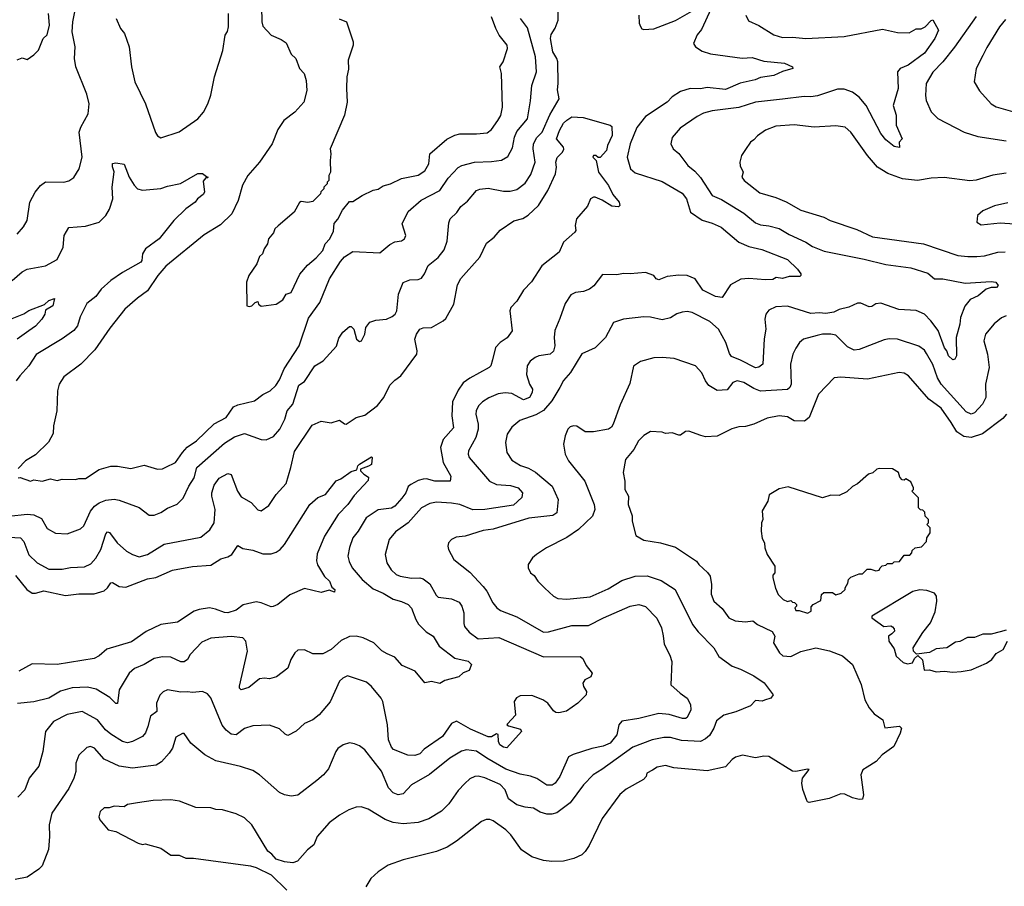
# Model space of a CAD drawing. Extents: x 1678431 to 1860718, y 384618 to 522882.
# Tile 340 of 473: x 1778380 to 1784274, y 506697 to 511888. Entities that reach past the tile are written whole.
import ezdxf

# ---------------------------------------------------------------- set-up
doc = ezdxf.new("R2010")
doc.units = 0

msp = doc.modelspace()

# ---------------------------------------------------------------- linework, layer by layer
at = {"layer": '0CON10XD'}
for points in [[(1779827.1, 511965), (1779828.9, 511875), (1779835, 511850), (1779886, 511795), (1779945, 511770), (1779975, 511750), (1780005, 511682), (1780033.8, 511655), (1780054, 511595), (1780082.5, 511565), (1780094.5, 511524.5), (1780098.9, 511465), (1780080, 511395), (1780026.7, 511335), (1779961.5, 511285), (1779925, 511230), (1779892.1, 511145), (1779815.9, 511034.1), (1779744.7, 510955.3), (1779713.5, 510896.5), (1779687.1, 510805), (1779650, 510725), (1779581.2, 510658.8), (1779485, 510600), (1779255, 510412.5), (1779206.4, 510355), (1779146.1, 510263.9), (1779085, 510220.8), (1779010, 510155), (1778918.7, 510041.3), (1778830.2, 509909.8), (1778745.8, 509825), (1778645, 509749.2), (1778616.9, 509705), (1778606.9, 509665), (1778601.9, 509545), (1778582.2, 509455), (1778581.3, 509408.7), (1778552.6, 509357.4), (1778475, 509282), (1778415, 509245.8), (1778370.5, 509199.5)], [(1782086.7, 511915), (1782088.3, 511868.3), (1782095, 511847.5), (1782104.1, 511834.1), (1782115, 511830), (1782175, 511834.2), (1782305, 511883.1), (1782445, 511962.7)], [(1778315, 508915.4), (1778425, 508925.8), (1778465, 508922), (1778510.8, 508900.8), (1778545, 508841.4), (1778595, 508812.2), (1778665, 508808.5), (1778745, 508839.4), (1778765, 508857.5), (1778804.6, 508945), (1778828.8, 508975), (1778855, 508993.3), (1778895, 509009.6), (1778945, 509017.1), (1778975, 509010.4), (1779095, 508967.1), (1779155, 508920), (1779185, 508920.6), (1779225, 508936.7), (1779265, 508963.1), (1779323.6, 508986.4), (1779358.5, 509021.5), (1779391.8, 509095), (1779424.1, 509145), (1779441.2, 509205), (1779605, 509350.9), (1779665, 509389.2), (1779725, 509410.4), (1779825, 509373.3), (1779855, 509371.1), (1779899.1, 509390.9), (1779937.5, 509435), (1779966.2, 509495), (1779982, 509545), (1780014.2, 509585), (1780051.9, 509698.1), (1780085, 509721.4), (1780147.5, 509815), (1780195.7, 509844.3), (1780276.9, 509933.1), (1780289.9, 509980.1), (1780313.3, 510016.7), (1780355, 510051.2), (1780365, 510050), (1780380, 510035), (1780396.7, 509975), (1780415, 509960), (1780426.2, 509965), (1780445.4, 510004.6), (1780452.5, 510045), (1780475, 510075.8), (1780511.7, 510088.3), (1780576.2, 510093.8), (1780610.2, 510109.8), (1780627.5, 510125), (1780638.1, 510145), (1780647.3, 510245), (1780675, 510314.2), (1780715, 510330.6), (1780765, 510332.9), (1780785, 510340.8), (1780803.3, 510365), (1780824.5, 510415), (1780885, 510463.3), (1780920.7, 510509.3), (1780939.3, 510560.7), (1780949.4, 510670.6), (1780956.7, 510695), (1780996.9, 510733.1), (1781020.2, 510769.8), (1781059.8, 510800.2), (1781115, 510864.5), (1781135, 510873.9), (1781185, 510878.5), (1781275, 510861.5), (1781315, 510861.5), (1781355, 510870.9), (1781405, 510909.4), (1781439.9, 510960.1), (1781466.2, 511035), (1781453.1, 511115), (1781454.7, 511145), (1781475, 511181.5), (1781507.2, 511215), (1781552.4, 511317.6), (1781610, 511415), (1781598.7, 511468.7), (1781603.6, 511505), (1781601.1, 511635), (1781596, 511656), (1781570.4, 511695), (1781556.9, 511775), (1781560.6, 511799.4), (1781585, 511837.5), (1781602.9, 511885), (1781603.1, 511935)], [(1778365, 510603.8), (1778403, 510647), (1778424.2, 510685), (1778441.4, 510795), (1778473.1, 510855), (1778505, 510894), (1778535, 510917.5), (1778644.1, 510914.1), (1778675, 510923.8), (1778705, 510943.3), (1778735.8, 510995), (1778753.1, 511065), (1778736.9, 511215), (1778745.6, 511245), (1778789.7, 511325), (1778795.8, 511385), (1778782.6, 511442.6), (1778715.4, 511605.4), (1778707.5, 511655), (1778711.8, 511725), (1778693.3, 511815), (1778697.7, 511875), (1778709.6, 511935)], [(1778365, 511647.5), (1778395, 511660), (1778425, 511650), (1778465, 511677.5), (1778492.5, 511705), (1778520, 511775), (1778545, 511797.5), (1778558.9, 511855), (1778553.3, 511925)], [(1778958, 511895), (1778983.8, 511835), (1779007.1, 511805), (1779034.4, 511725), (1779048.5, 511605), (1779068.9, 511515), (1779132.2, 511385), (1779193.2, 511213.2), (1779205, 511193.3), (1779225, 511181.2), (1779335, 511216.2), (1779446.7, 511295), (1779481.2, 511335), (1779506.8, 511383.2), (1779524.4, 511435.6), (1779545.6, 511545), (1779597, 511703), (1779610.8, 511795), (1779623.6, 511816.4), (1779630, 511845), (1779630, 511925)], [(1780292.7, 511892.7), (1780335.7, 511875.7), (1780375.7, 511755.7), (1780375.8, 511735.8), (1780345.7, 511645), (1780347.5, 511592.5), (1780338, 511545), (1780335.8, 511475), (1780340, 511395), (1780324.1, 511315.9), (1780237.5, 511115), (1780242.5, 511085), (1780237.5, 511045), (1780240, 510975), (1780230, 510955), (1780230, 510925), (1780220, 510915), (1780220, 510905), (1780200, 510885), (1780200, 510875), (1780183, 510857), (1780180, 510845), (1780135, 510800), (1780105, 510793.3), (1780065, 510798.8), (1780055, 510793.3), (1780022.5, 510735), (1779927, 510653), (1779907.5, 510635), (1779898.3, 510611.7), (1779868.8, 510575), (1779863.3, 510545), (1779842.5, 510515), (1779832.5, 510485), (1779815, 510470), (1779800, 510425), (1779752.5, 510355), (1779737.5, 510315), (1779740, 510175), (1779755, 510170), (1779770, 510175), (1779790, 510195), (1779805, 510200), (1779810, 510185), (1779825, 510172.5), (1779915, 510183.3), (1779955, 510210), (1779975, 510243.3), (1780005.6, 510254.4), (1780056.4, 510363.6), (1780102.4, 510417.6), (1780155, 510460.8), (1780194.3, 510505), (1780208.1, 510545), (1780235.5, 510575), (1780257.6, 510622.4), (1780262.3, 510667.7), (1780285, 510692.5), (1780313, 510747), (1780355, 510800), (1780375, 510800), (1780430, 510835), (1780495, 510867.5), (1780525, 510872.5), (1780555, 510892.5), (1780600, 510905), (1780665, 510936.2), (1780765, 510957.8), (1780805, 510981.9), (1780830, 511025), (1780835.7, 511085), (1780937, 511173), (1780983.8, 511196.2), (1781015, 511204.4), (1781115, 511204.5), (1781178.7, 511211.3), (1781205, 511231.2), (1781242.5, 511285), (1781259.2, 511315), (1781270.8, 511365), (1781263.1, 511565), (1781254, 511605), (1781274, 511635), (1781300, 511715), (1781298, 511735), (1781250, 511795), (1781229.2, 511835), (1781204.4, 511904.4)], [(1782519.6, 511955), (1782460.4, 511829.6), (1782435, 511798), (1782414, 511745), (1782425, 511726.2), (1782465, 511700), (1782515, 511682.9), (1782705, 511657.7), (1782765, 511660.9), (1782835, 511639.6), (1782957.4, 511627.4), (1783005.7, 511605.7), (1783007.5, 511595), (1782945, 511578.8), (1782895, 511553.8), (1782815, 511542.2), (1782782, 511528), (1782691.7, 511508.3), (1782605, 511470), (1782495, 511481.3), (1782455, 511474.7), (1782392.5, 511475), (1782335, 511457.9), (1782285, 511426.7), (1782255.7, 511395), (1782125, 511308.6), (1782075, 511242.5), (1782034.5, 511145), (1782015.6, 511065.6), (1782036.9, 510995), (1782065, 510971.5), (1782225, 510918.5), (1782345, 510848.5), (1782370.4, 510815), (1782394.7, 510734.7), (1782465, 510687.1), (1782525, 510669.6), (1782578.6, 510645), (1782684.2, 510555), (1782745, 510530.4), (1782821.2, 510511.2), (1782975, 510451.1), (1783035, 510394), (1783056, 510365), (1783056.2, 510355), (1783049.7, 510350.3), (1782985, 510350.8), (1782945, 510338), (1782907, 510343), (1782887.1, 510332.9), (1782845, 510330.6), (1782745, 510338.6), (1782695.5, 510334.5), (1782635, 510300), (1782585, 510223.8), (1782545, 510230), (1782468.6, 510268.6), (1782422.5, 510335), (1782375.5, 510355.5), (1782325, 510358.2), (1782255, 510350.9), (1782205, 510330), (1782190, 510335), (1782175, 510356), (1782125, 510374.4), (1782035, 510366.2), (1781995, 510368.8), (1781955, 510360.6), (1781868.8, 510361.2), (1781815.7, 510295), (1781791.2, 510275), (1781755, 510259.2), (1781707.5, 510255), (1781679.1, 510240.9), (1781645, 510188.8), (1781612.5, 510097.5), (1781582.8, 510027.2), (1781578.5, 509985), (1781583.1, 509935), (1781575, 509902.5), (1781555, 509884.4), (1781487.5, 509875), (1781465, 509865.6), (1781436.2, 509843.8), (1781416.9, 509815), (1781413.1, 509763.1), (1781432.2, 509705), (1781448.9, 509675), (1781447.5, 509655), (1781430.6, 509625), (1781395, 509610.4), (1781325, 509648.5), (1781285, 509653.9), (1781245, 509646.2), (1781187.4, 509622.6), (1781150.8, 509599.3), (1781126.4, 509575), (1781111.5, 509545), (1781109.6, 509525), (1781124.1, 509465), (1781124.7, 509435), (1781110.7, 509385), (1781066.4, 509305), (1781063.8, 509285), (1781071.1, 509265), (1781191.4, 509125), (1781235, 509103.1), (1781317.8, 509097.8), (1781364, 509085), (1781390, 509055), (1781385, 509026.7), (1781335, 508980.9), (1781165, 508953.6), (1781092.8, 508952.8), (1781015, 508983.4), (1780965, 508992.7), (1780875, 508997.7), (1780835, 508990.5), (1780784.7, 508965.3), (1780705.3, 508874.7), (1780629.8, 508820.2), (1780591.4, 508775), (1780567.5, 508685), (1780577.1, 508635), (1780603, 508593), (1780634.3, 508565), (1780656.7, 508555), (1780725, 508542.9), (1780775, 508545.5), (1780795, 508540), (1780835, 508508.6), (1780872.2, 508442.2), (1780885, 508430), (1780965, 508420), (1781010, 508400), (1781027.3, 508375), (1781038.2, 508335), (1781037.8, 508272.2), (1781043.1, 508253.1), (1781069.9, 508219.9), (1781125, 508180.4), (1781248.3, 508188.3), (1781515, 508072.7), (1781735, 508072.9), (1781751.7, 508061.7), (1781770.2, 508020.2), (1781807.5, 507975), (1781798.3, 507951.7), (1781762.5, 507935), (1781750, 507915), (1781753.8, 507895), (1781772.5, 507865), (1781770, 507845), (1781720.6, 507795), (1781653.1, 507746.9), (1781606.3, 507736.4), (1781588.5, 507738.5), (1781575, 507747.8), (1781540.5, 507795), (1781510.8, 507815), (1781445, 507840.4), (1781375, 507838.1), (1781353.4, 507826.6), (1781339.2, 507805), (1781347.9, 507722.1), (1781299.9, 507670.1), (1781295.7, 507665), (1781305, 507657.8), (1781378, 507638), (1781384.3, 507625), (1781295, 507526.7), (1781275, 507530.4), (1781254.6, 507545), (1781246.4, 507565), (1781245, 507606.5), (1781235, 507610.4), (1781205, 507593.1), (1781185, 507592.7), (1781078.9, 507638.9), (1780994.4, 507685.6), (1780965, 507672.5), (1780911.1, 507595), (1780800.3, 507519.7), (1780775, 507490), (1780745, 507481.3), (1780703.7, 507483.7), (1780617.1, 507517.1), (1780605, 507530), (1780587.9, 507575), (1780580.7, 507665), (1780554.6, 507804.6), (1780544.4, 507825), (1780485.6, 507895), (1780455, 507920.6), (1780342.7, 507957.3)], [(1782725.6, 511915.6), (1782742, 511882), (1782805, 511853.5), (1782895, 511797.3), (1782945, 511781.8), (1783005, 511783.1), (1783085, 511774.6), (1783315, 511787.1), (1783545, 511830.4), (1783635, 511810.6), (1783705, 511810), (1783745, 511833.8), (1783775, 511834.3), (1783800, 511845), (1783835, 511883.3), (1783845, 511886.7), (1783878.9, 511825), (1783857.9, 511775)], [(1784105, 511908.1), (1783976.2, 511723.8)], [(1778370, 509145), (1778383.6, 509146.4), (1778445, 509123.8), (1778465, 509132.5), (1778515, 509123.3), (1778565, 509138), (1778605, 509127.5), (1778635, 509136.7), (1778715, 509133.8), (1778735, 509140), (1778775, 509140), (1778856.2, 509193.8), (1778925, 509214.5), (1778965, 509214.4), (1779045, 509200), (1779125, 509219.4), (1779205, 509196), (1779235, 509198), (1779255, 509208.8), (1779312, 509235), (1779354, 509296), (1779383.2, 509326.8), (1779438.1, 509365), (1779543.3, 509466.7), (1779616.9, 509505), (1779660.7, 509569.3), (1779685, 509582.2), (1779785, 509605.6), (1779835, 509642.9), (1779879.2, 509665), (1779913.4, 509696.6), (1779935, 509730.8), (1779963, 509797), (1780052.4, 509935), (1780109.2, 510100.8), (1780177.3, 510195), (1780234, 510335), (1780301.2, 510438.8), (1780325, 510467.3), (1780375, 510500), (1780535, 510491.2), (1780595, 510542.2), (1780625, 510558), (1780665, 510564.5), (1780684.2, 510575), (1780691.1, 510595), (1780668.9, 510665), (1780705, 510739.4), (1780783.2, 510806.8), (1780895.6, 510865), (1780945, 510939.4), (1781005, 511002.5), (1781026.1, 511013.9), (1781102.5, 511035), (1781205, 511038.2), (1781263.1, 511046.9), (1781301.3, 511068.7), (1781330, 511120), (1781342.2, 511185), (1781355, 511218.6), (1781419.7, 511295), (1781437.4, 511402.6), (1781445.3, 511494.7), (1781473.8, 511576.2), (1781467.6, 511665), (1781419.8, 511839.8), (1781376.9, 511895)], [(1784280.4, 511889.6), (1784245.5, 511845), (1784168.1, 511721.9), (1784145.4, 511674.6), (1784105.6, 511595), (1784092.5, 511515), (1784125, 511462), (1784194, 511385), (1784225, 511366.7), (1784365, 511325.4)], [(1783857.9, 511775), (1783795, 511688.2), (1783698.1, 511615), (1783650.8, 511595), (1783634.4, 511575), (1783638.8, 511475), (1783608.1, 511375), (1783625.8, 511315.8), (1783625.4, 511255.4), (1783661.2, 511175), (1783644, 511155), (1783646.7, 511123.3), (1783615, 511128), (1783565, 511169.2), (1783535, 511205.7), (1783446.5, 511375), (1783405, 511423.1), (1783365, 511454.4), (1783315, 511472.9), (1783275, 511472.2), (1783155, 511432), (1783115, 511425.3), (1783075, 511428.9), (1782945, 511412.1), (1782785, 511393.3), (1782685, 511362.5), (1782525, 511342.9), (1782472.4, 511327.6), (1782435, 511308.5), (1782332.4, 511237.6), (1782285, 511183.3), (1782277.1, 511145), (1782291.4, 511115), (1782326.2, 511086.2), (1782380, 511015), (1782420.9, 510980.9), (1782455, 510942.2), (1782525, 510834.5), (1782581.3, 510811.3), (1782715, 510730), (1782785, 510670.5), (1782815, 510658.5), (1782865, 510653.5), (1782925, 510637.1), (1782985, 510601.2), (1783085.3, 510555.3), (1783125, 510528.8), (1783195, 510501.8), (1783435, 510454.7), (1783565, 510422.3), (1783715, 510401.2), (1783815, 510369.5), (1783855, 510335.6), (1783905, 510335.4), (1784039.7, 510309.7), (1784195, 510320.8), (1784222.5, 510315), (1784235.8, 510295.8), (1784227.5, 510285), (1784195, 510283.8), (1784165, 510274), (1784116.2, 510235), (1784068.7, 510211.3), (1784038, 510172), (1784011.8, 510105), (1784007.1, 510065), (1783986.2, 509985), (1783988.1, 509875), (1783976.7, 509855), (1783965, 509851.2), (1783938.8, 509875), (1783930, 509905), (1783915, 509922), (1783876.7, 510026.7), (1783834.3, 510084.3), (1783795, 510124.5), (1783745, 510145.9), (1783642.1, 510152.1), (1783535, 510190.4), (1783505, 510185.6), (1783479.8, 510170.2), (1783465, 510168.5), (1783415, 510190.5), (1783395, 510190.5), (1783343.5, 510166.5), (1783285, 510152.3), (1783253.6, 510136.4), (1783205, 510127.6), (1783165, 510132.8), (1783115, 510128.2), (1782975, 510172), (1782905, 510168.5), (1782865, 510148.6), (1782845.6, 510124.4), (1782840.6, 510095), (1782845.6, 510035), (1782836.4, 509976.4), (1782827.8, 509825), (1782805, 509806.9), (1782785, 509802.1), (1782695, 509849.7), (1782640.3, 509870.3), (1782628.5, 509888.5), (1782605.9, 509955), (1782562.5, 510035), (1782510.5, 510080.5), (1782405, 510134.4), (1782375, 510139.4), (1782345, 510135.8), (1782314.4, 510125.6), (1782275, 510101.4), (1782225, 510090.4), (1782155, 510107.3), (1782115, 510108.9), (1781995, 510094.3), (1781934.2, 510075), (1781885.8, 509984.2), (1781825, 509922.5), (1781745, 509887.5), (1781676, 509774), (1781635, 509728), (1781612.7, 509685), (1781564.7, 509605.3), (1781515, 509548.2), (1781469.2, 509520.8), (1781373.1, 509486.9), (1781325, 509448), (1781297.5, 509405), (1781288.1, 509355), (1781296, 509295), (1781325, 509250.8), (1781378.5, 509218.5), (1781425, 509202.7), (1781467.9, 509177.9), (1781567.1, 509095), (1781603.1, 509015), (1781595.3, 508934.7), (1781571.3, 508918.7), (1781428.1, 508901.9), (1781215, 508835.6), (1781155, 508828.9), (1781045.6, 508794.4), (1780992.1, 508787.9), (1780964.4, 508775.6), (1780946.2, 508755), (1780942, 508735), (1780946, 508715), (1780979.2, 508655), (1781075, 508579.2), (1781153.9, 508493.9), (1781175.3, 508465.3), (1781211.9, 508395), (1781235.4, 508365.4), (1781258.5, 508348.5), (1781355, 508312.2), (1781515, 508220), (1781545, 508220.8), (1781685, 508259.4), (1781785, 508258.9), (1781875, 508305.4), (1782035, 508375.4), (1782085, 508384.5), (1782125, 508373.1), (1782194, 508304), (1782221.5, 508245), (1782231.7, 508198.3), (1782236.8, 508146.8), (1782271.7, 508081.7), (1782284.4, 508044.4), (1782277.5, 507905), (1782334, 507854), (1782376.2, 507825), (1782395.6, 507785.6), (1782396.9, 507755), (1782375, 507709.2), (1782365, 507702.5), (1782347.3, 507702.7), (1782266.6, 507726.6), (1782205, 507731.6), (1782085, 507702.1), (1781985, 507685.6), (1781965.6, 507665), (1781953.9, 507605), (1781914.5, 507555.5), (1781873.2, 507536.8), (1781805, 507523.5), (1781692.5, 507487.5), (1781665, 507472.5), (1781614.1, 507355.9), (1781585, 507315.6), (1781566.6, 507303.4), (1781535, 507303.6), (1781475, 507343.6), (1781437.4, 507357.4), (1781375, 507368.6), (1781289.8, 507399.8), (1781175.2, 507465.2), (1781115, 507507.5), (1781055, 507514.6), (1781025, 507506.4), (1780955, 507464.6), (1780832.7, 507367.3), (1780725.8, 507305), (1780675, 507251.4), (1780645, 507244.4), (1780615, 507256.7), (1780587.5, 507287.5), (1780546.3, 507386.3), (1780445, 507514.3), (1780415, 507538.6), (1780385, 507551.4), (1780355, 507555.8), (1780316.7, 507545), (1780285, 507522.5), (1780271.4, 507505), (1780228, 507402), (1780199.2, 507365), (1780159.1, 507330.9), (1780045, 507244), (1780005, 507238), (1779965.9, 507245.9), (1779935, 507260), (1779815, 507365.8), (1779775, 507392), (1779702.5, 507415), (1779555, 507448.1), (1779488.8, 507485), (1779404, 507555), (1779365, 507613.3), (1779355, 507613.3), (1779315, 507590), (1779294.2, 507525), (1779274.2, 507495), (1779228, 507442), (1779197, 507423), (1779055, 507405.4), (1778975, 507416.2), (1778885, 507459.5), (1778828.6, 507525), (1778804.2, 507535.8), (1778781.2, 507528.8), (1778735, 507483.8), (1778715.7, 507435), (1778715.4, 507385), (1778704.5, 507345), (1778675, 507283.8), (1778572.2, 507135), (1778557.1, 507065), (1778559.2, 506995), (1778552.1, 506917.9), (1778515, 506820), (1778495, 506799.2), (1778425, 506751.4), (1778352.5, 506737.5)], [(1783976.2, 511723.8), (1783905.6, 511635), (1783845, 511572.9), (1783805.6, 511505), (1783801.8, 511435), (1783806.7, 511405), (1783836.7, 511336.7), (1783875, 511295.8), (1784033.8, 511215), (1784115, 511188.8), (1784285, 511163.2)], [(1778917.1, 508817.1), (1778964.4, 508755), (1779020, 508705), (1779055, 508684.5), (1779095, 508671.5), (1779146, 508685), (1779245, 508747.1), (1779465, 508787.8), (1779517.5, 508832.5), (1779544.7, 508875.3), (1779550, 508955), (1779530, 509035), (1779530.4, 509055), (1779545, 509100), (1779575, 509142), (1779625, 509170), (1779645, 509163.3), (1779684.5, 509065), (1779705, 509030), (1779765, 508995.8), (1779805, 508952), (1779825, 508946.2), (1779870.9, 508979.1), (1779915, 509043.8), (1779975, 509110), (1780003.8, 509205), (1780025, 509300.8), (1780131.2, 509458.8), (1780185, 509484.2), (1780244.1, 509474.1), (1780295, 509490), (1780325, 509466.7), (1780335, 509466.2), (1780395, 509505.7), (1780445, 509520), (1780522.4, 509577.6), (1780560, 509625), (1780595, 509698.8), (1780625, 509730), (1780661.2, 509755), (1780757.5, 509885), (1780760, 509905), (1780744.5, 509975), (1780754.4, 510005), (1780775, 510034.2), (1780795, 510043.1), (1780845, 510044.2), (1780915, 510083.6), (1780930.8, 510099.2), (1780979.3, 510185), (1781000.6, 510299.4), (1781021.4, 510338.6), (1781134.4, 510465), (1781175, 510550), (1781220, 510585), (1781255, 510628), (1781337.6, 510682.4), (1781391.9, 510698.1), (1781423.4, 510716.6), (1781485, 510774.4), (1781542.2, 510865), (1781586.4, 510965), (1781593.9, 511003.9), (1781589.6, 511035), (1781596.8, 511063.2), (1781629.4, 511095), (1781637.9, 511112.1), (1781635.5, 511125), (1781593, 511175), (1781610.4, 511225), (1781635, 511267.5), (1781655, 511285.9), (1781685, 511306.7), (1781753, 511303), (1781915, 511256.7), (1781925, 511247.5), (1781925.9, 511195), (1781898.4, 511135), (1781892.2, 511105), (1781855, 511062), (1781843.1, 511063.1), (1781828.6, 511075), (1781815.5, 511074.5), (1781810.5, 511065), (1781830.9, 511045), (1781843.9, 510975), (1781904.4, 510895), (1781930.2, 510840.2), (1781968, 510795), (1781972.5, 510775), (1781963.3, 510766.7), (1781925, 510772), (1781866.9, 510806.9), (1781825, 510824.2), (1781814.5, 510825.5), (1781797.5, 510815), (1781778.2, 510771.8), (1781711.9, 510695), (1781705.6, 510655), (1781708.9, 510625), (1781703.3, 510615), (1781634.1, 510555.9), (1781610, 510495), (1781506.1, 510413.9), (1781442.7, 510317.3), (1781395, 510267.1), (1781355, 510202), (1781320.6, 510165), (1781313.5, 510143.5), (1781327.5, 510025), (1781297, 509983), (1781255.8, 509955), (1781228.6, 509925), (1781209.3, 509850.7), (1781199.4, 509815), (1781190, 509805), (1781075, 509740.9), (1781035, 509712.2), (1781005, 509670), (1780970.9, 509599.1), (1780966.2, 509516.2), (1780977.1, 509442.9), (1780915, 509372.9), (1780898.5, 509325), (1780914.4, 509235), (1780960, 509155), (1780956.7, 509125), (1780865, 509124.1), (1780815, 509137.3), (1780795, 509136.2), (1780765, 509128.5), (1780720.6, 509105), (1780705, 509092.9), (1780690.9, 509055), (1780667.9, 509022.1), (1780625, 508973.8), (1780605, 508962.5), (1780525, 508951.8), (1780453.1, 508905), (1780406.9, 508825), (1780373.8, 508785), (1780353.9, 508726.1), (1780343.6, 508675), (1780352.2, 508642.2), (1780369.5, 508605), (1780430.5, 508535), (1780495, 508480), (1780555, 508453.9), (1780615, 508417.5), (1780665, 508403.6), (1780704.6, 508384.6), (1780725, 508364), (1780750.5, 508295), (1780767.4, 508267.4), (1780812.1, 508222.1), (1780855, 508195.8), (1780890.8, 508135), (1780985, 508064), (1781063.8, 508045), (1781084, 508025), (1781069.7, 507990.3), (1781034.4, 507975.6), (1781008.7, 507951.3), (1780925, 507929.2), (1780895, 507912.5), (1780845, 507924.2), (1780805, 507916), (1780746.7, 507986.7), (1780669.1, 508019.1), (1780625, 508070.8), (1780579.2, 508089.2), (1780547.6, 508107.6), (1780499.2, 508155), (1780436, 508186), (1780395, 508195.4), (1780355, 508194.5), (1780305, 508170), (1780245, 508115.6), (1780195, 508090.6), (1780135, 508090), (1780085, 508113.3), (1780045, 508112), (1780026.2, 508095), (1780003.9, 508056.1), (1779984.4, 508005), (1779917.6, 507952.4), (1779875, 507939.4), (1779845, 507944.5), (1779815, 507940.5), (1779751.7, 507888.3), (1779705, 507874), (1779696.2, 507885), (1779696.1, 507896.1), (1779744.6, 508105), (1779734.4, 508165), (1779715.8, 508185), (1779645, 508193.2), (1779525, 508182.7), (1779469.5, 508160.5), (1779400.4, 508085), (1779384.4, 508055), (1779365, 508041.5), (1779345, 508042.7), (1779285, 508070), (1779235, 508072.5), (1779185, 508062.1), (1779125, 508026.2), (1779067.4, 508002.6), (1779035, 507974.2), (1778975.7, 507875), (1778965, 507793.3), (1778955, 507792), (1778918.7, 507828.7), (1778837.8, 507877.8), (1778785, 507890), (1778695, 507885.4), (1778625, 507866.2), (1778555, 507824.5), (1778465, 507801.5), (1778367.5, 507792.5)], [(1784285, 510969.2), (1784205, 510957.3), (1784105, 510927.9), (1784066.9, 510923.1), (1783912.8, 510942.8), (1783835, 510939.6), (1783754.6, 510925.4), (1783665, 510934.6), (1783576.4, 510966.4), (1783515.3, 511005.3), (1783454.8, 511074.8), (1783354.3, 511215), (1783320, 511245), (1783265, 511253.3), (1783135.6, 511244.4), (1783015, 511258.5), (1782905, 511249.4), (1782843.6, 511226.4), (1782796.6, 511193.4), (1782775, 511168), (1782753.8, 511155), (1782725, 511111.2), (1782700, 511075), (1782690, 511035), (1782691.9, 511011.9), (1782711.4, 510975), (1782702.5, 510945), (1782716.2, 510925), (1782811.2, 510851.2), (1782905, 510823.1), (1782966.9, 510796.9), (1783055, 510747.8), (1783193.3, 510705), (1783231.2, 510685), (1783391.1, 510631.1), (1783485, 510587.9), (1783790, 510545), (1783995, 510476.4), (1784055, 510468.8), (1784109.6, 510469.6), (1784155, 510473.8), (1784235, 510495.5), (1784278.2, 510498.2)], [(1778335.6, 510325), (1778395, 510377.2), (1778425, 510394.1), (1778535, 510413.8), (1778605, 510452.7), (1778640, 510525), (1778646.7, 510595), (1778675, 510644.2), (1778775, 510651.8), (1778855, 510675.8), (1778895.3, 510714.7), (1778917, 510753), (1778938.5, 510815), (1778934.4, 510885), (1778946, 510976), (1778935, 511007.5), (1778935, 511026.7), (1778955, 511031.2), (1779005, 511023.3), (1779035.4, 510945.4), (1779065, 510896), (1779085.8, 510875.8), (1779115, 510866.9), (1779225, 510876.9), (1779265, 510891.1), (1779343.6, 510906.4), (1779446.8, 510966.8), (1779475, 510967.5), (1779498.3, 510948.3), (1779507.5, 510945), (1779505, 510940), (1779495, 510940), (1779478.3, 510921.7), (1779486.7, 510855), (1779479.3, 510840.7), (1779444, 510816), (1779430, 510795), (1779375, 510754.4), (1779302, 510685), (1779215.6, 510575), (1779133.5, 510516.5), (1779115.5, 510485), (1779110.9, 510445), (1779104.4, 510435), (1778995.3, 510374.7), (1778925, 510326.8), (1778867.5, 510275), (1778835, 510229.4), (1778782.2, 510187.8), (1778741.5, 510108.5), (1778725.3, 510054.7), (1778703.8, 510026.2), (1778635, 509976.9), (1778478, 509882), (1778435, 509815.6), (1778380.6, 509755), (1778358.1, 509725)], [(1784295, 510790.8), (1784215, 510772.9), (1784145.8, 510744.2), (1784112.5, 510715), (1784110, 510675), (1784135, 510660), (1784248.3, 510671.7), (1784335, 510666.1)], [(1778315, 510090), (1778405, 510125.7), (1778435, 510146.5), (1778528.6, 510181.4), (1778555, 510206.2), (1778587.5, 510217.5), (1778578, 510175), (1778535, 510147.5), (1778530, 510125), (1778513.1, 510095), (1778475, 510052.2), (1778435.8, 510024.2), (1778365, 509974.5)], [(1784285, 510113.5), (1784256.8, 510103.2), (1784212.9, 510067.1), (1784160.6, 510005), (1784151.4, 509965), (1784173.6, 509885), (1784182, 509805), (1784160.5, 509705), (1784163.2, 509625), (1784142.2, 509585), (1784095, 509533.1), (1784075, 509524.6), (1784045, 509539.3), (1783894.6, 509705), (1783873.4, 509743.4), (1783845, 509823.1), (1783808.6, 509888.6), (1783795, 509908.5), (1783762.7, 509932.7), (1783635, 509974.4), (1783585, 509976.9), (1783555, 509970.8), (1783405, 509913.3), (1783375, 509909.5), (1783335, 509928.9), (1783265, 509999.1), (1783235, 510005.4), (1783185, 510003.9), (1783154, 509996), (1783071.2, 509975), (1783047.5, 509955), (1783025, 509921.2), (1783008.5, 509885), (1782994.5, 509825), (1782997.9, 509705), (1782989.4, 509685), (1782975, 509672.9), (1782815, 509663.4), (1782775, 509678.2), (1782715, 509714.6), (1782675, 509725.5), (1782649.4, 509715), (1782615, 509671.5), (1782555, 509666.4), (1782505, 509697.8), (1782485.4, 509725), (1782463.8, 509773.8), (1782425, 509814.2), (1782298.3, 509858.3), (1782225, 509865.6), (1782175, 509862.5), (1782095, 509841.2), (1782055, 509813.8), (1782031.8, 509708.2), (1781975, 509582), (1781933.3, 509465), (1781922.7, 509447.3), (1781905.4, 509434.6), (1781815, 509419.4), (1781765, 509420), (1781715, 509453.8), (1781695, 509456.2), (1781675, 509450), (1781660.8, 509435), (1781644.2, 509395), (1781635.8, 509345), (1781646, 509285), (1781664.4, 509245), (1781762.2, 509125), (1781819.1, 508985), (1781823.6, 508955), (1781808.1, 508915), (1781725, 508834.4), (1781655, 508786.9), (1781533.8, 508725), (1781473.8, 508685), (1781448.8, 508665), (1781423.3, 508625), (1781423.3, 508605), (1781436.7, 508575), (1781458.9, 508558.9), (1781481.2, 508525), (1781522.4, 508482.4), (1781576.2, 508435), (1781600.9, 508420.9), (1781655, 508416.7), (1781795, 508431.5), (1781901.8, 508478.2), (1781985, 508528.9), (1782065, 508554.5), (1782135, 508556.2), (1782219.5, 508529.5), (1782304.3, 508475), (1782407.5, 508265), (1782441.1, 508221.1), (1782534, 508125), (1782564.6, 508074.6), (1782645, 508015.8), (1782695, 507998.6), (1782775, 507957.1), (1782836.2, 507916.2), (1782890, 507845), (1782876.1, 507823.9), (1782838.6, 507811.4), (1782825, 507806.2), (1782785, 507811.2), (1782755, 507778.8), (1782666.7, 507743.3), (1782595, 507722.9), (1782551.3, 507688.7), (1782535.5, 507645), (1782508.3, 507601.7), (1782485, 507580), (1782455, 507565.6), (1782341.1, 507571.1), (1782275, 507589.2), (1782235, 507589.2), (1782165, 507575.4), (1782049.6, 507530.4), (1781865, 507396.4), (1781812.2, 507365), (1781755, 507305.6), (1781675, 507196.7), (1781595, 507138.2), (1781565, 507129.6), (1781535, 507129.6), (1781495, 507142.1), (1781455, 507164.5), (1781405, 507172.3), (1781356.1, 507186.1), (1781305, 507221.4), (1781285.2, 507275.2), (1781255, 507307.7), (1781165, 507346.7), (1781125, 507357.1), (1781105, 507355.5), (1781075, 507341.1), (1781045, 507314.2), (1781005, 507270.8), (1780948.1, 507191.9), (1780905, 507148.1), (1780829.1, 507100.9), (1780765, 507079.1), (1780675, 507070.7), (1780615, 507080), (1780567.8, 507097.8), (1780465, 507159.5), (1780425, 507174.3), (1780395, 507171.4), (1780350, 507155), (1780295, 507124.2), (1780233.1, 507076.9), (1780160.9, 506995), (1780140.5, 506945), (1780101.9, 506915), (1780042.2, 506847.8), (1780015, 506837.1), (1779964.4, 506844.4), (1779915, 506860), (1779890, 506890), (1779865, 506908.8), (1779769.2, 507065), (1779725, 507107.5), (1779675, 507130.8), (1779595, 507156), (1779555, 507158), (1779525, 507167.5), (1779435, 507170), (1779337, 507207), (1779285, 507215.8), (1779179.5, 507210.5), (1779085, 507198), (1779025, 507186.7), (1779005, 507173.3), (1778945, 507176.7), (1778915, 507167.5), (1778885, 507166.7), (1778862.5, 507145), (1778853, 507113), (1778860, 507095), (1778910, 507035), (1778955, 507026.7), (1779090, 506955), (1779115, 506947.5), (1779131.7, 506951.7), (1779225.8, 506925.8), (1779283.9, 506883.9), (1779335, 506883.8), (1779375, 506866.7), (1779420, 506865), (1779760.9, 506820.9), (1779795, 506810.6), (1779885, 506766.9), (1779978.2, 506675)], [(1784287.5, 509525), (1784265, 509500), (1784142.1, 509407.9), (1784075, 509385.4), (1784031.1, 509391.1), (1783989.4, 509419.4), (1783955, 509475.7), (1783895, 509560.9), (1783821.5, 509615), (1783700, 509755), (1783675, 509770.8), (1783645, 509774.2), (1783455, 509734.4), (1783295, 509747.1), (1783255, 509743.8), (1783160.8, 509645), (1783105, 509506), (1783077.2, 509482.8), (1783015.4, 509485.4), (1782975, 509508.9), (1782925, 509515.6), (1782855, 509500.8), (1782774.2, 509465.8), (1782725, 509451.4), (1782685, 509450), (1782643, 509437), (1782555, 509394), (1782485, 509390), (1782457.1, 509397.1), (1782385, 509423.3), (1782365, 509422.5), (1782335, 509400), (1782325, 509398.8), (1782285, 509413.3), (1782245, 509410), (1782225, 509416.7), (1782155, 509421.2), (1782115, 509397.1), (1782084.7, 509365.3), (1782056.9, 509313.1), (1782005.6, 509254.4), (1781992, 509175), (1782002, 509125), (1782003.1, 509075), (1782024.2, 509035), (1782022, 508985), (1782046.8, 508916.8), (1782046, 508885), (1782068.8, 508798.8), (1782115, 508771.2), (1782215, 508755.6), (1782305, 508728.6), (1782432, 508645), (1782444.3, 508625), (1782497.3, 508577.3), (1782513.6, 508555), (1782520.5, 508505), (1782518, 508448), (1782535, 508405.8), (1782585, 508360.6), (1782624.8, 508304.8), (1782663.1, 508286.9), (1782725, 508282.2), (1782767.5, 508287.5), (1782795.5, 508265.5), (1782885, 508224), (1782900, 508195), (1782892.9, 508155), (1782927.1, 508095), (1782948, 508078), (1782995, 508073.3), (1783056.2, 508103.8), (1783145, 508125.6), (1783228, 508108), (1783305, 508077.8), (1783364.3, 508025), (1783416.1, 507906.1), (1783439.2, 507815), (1783465.5, 507765.5), (1783495, 507731.2), (1783546, 507695), (1783557.5, 507647.5), (1783645.8, 507655.8), (1783657.5, 507645), (1783650, 507615), (1783612, 507535), (1783542.5, 507485), (1783506.7, 507445), (1783451.7, 507411.7), (1783426.7, 507395), (1783414, 507365), (1783430, 507245), (1783425, 507220), (1783405, 507217.5), (1783365, 507228), (1783319.7, 507249.7), (1783295, 507250.8), (1783225, 507222.5), (1783105, 507200), (1783095, 507202.5), (1783091.2, 507211.2), (1783066.6, 507276.6), (1783061.1, 507315), (1783066.4, 507345), (1783105, 507397.5), (1783095, 507400), (1783025, 507384.1), (1783005, 507386.7), (1782865, 507474.3), (1782835, 507477.5), (1782785, 507467.5), (1782706.2, 507483.8), (1782665, 507470.8), (1782645, 507457.5), (1782605, 507412.9), (1782495, 507389.4), (1782295, 507407.1), (1782245, 507421.5), (1782195, 507411.9), (1782167.2, 507392.8), (1782134.5, 507375.5), (1782130, 507355), (1782113.6, 507336.4), (1782009.8, 507280.2), (1781971.7, 507248.3), (1781865.6, 507104.4), (1781787.9, 506942.1), (1781764.4, 506905.6), (1781744.4, 506885.6), (1781696.4, 506863.6), (1781635, 506848.5), (1781565, 506846.4), (1781515, 506851.5), (1781445, 506873.3), (1781384.2, 506915), (1781320, 507005), (1781289.2, 507035), (1781215, 507090), (1781195, 507098), (1781172.9, 507097.1), (1781145, 507086), (1780995, 506967.1), (1780938, 506932), (1780875, 506905.6)], [(1778355, 508560), (1778422.2, 508475), (1778454.1, 508454.1), (1778475, 508453.2), (1778525, 508467.5), (1778655, 508440), (1778735, 508448.7), (1778825, 508448.8), (1778885, 508467.1), (1778905.3, 508484.7), (1778925, 508515.8), (1778935, 508517.5), (1778975, 508492.7), (1779015, 508488.8), (1779145, 508538.6), (1779195, 508546.9), (1779295, 508591.5), (1779415, 508613.2), (1779525, 508621.8), (1779585, 508658.2), (1779625, 508670), (1779650, 508685), (1779685, 508738), (1779715, 508721.4), (1779775, 508710.5), (1779835, 508689.1), (1779885, 508689.2), (1779915, 508699.2), (1779939.5, 508715), (1779965, 508744.4), (1780117.1, 508985), (1780165, 509026), (1780210, 509045), (1780275, 509126.5), (1780301.8, 509138.2), (1780365, 509182.9), (1780398.3, 509191.7), (1780404.2, 509215), (1780415, 509225.8), (1780485, 509270), (1780490, 509265), (1780486.7, 509223.3), (1780467, 509213), (1780420, 509195), (1780420, 509185), (1780440, 509165), (1780468.3, 509148.3), (1780465, 509127.5), (1780381.2, 509038.8), (1780345, 508984.4), (1780286, 508924), (1780205.4, 508795), (1780161.3, 508688.7), (1780156.4, 508646.4), (1780163, 508623), (1780205, 508552.5), (1780234, 508525), (1780248.8, 508488.8), (1780266, 508475), (1780265, 508460), (1780232, 508472), (1780185, 508458), (1780085, 508481.2), (1779997.3, 508442.7), (1779925, 508386.2), (1779896.4, 508373.6), (1779885, 508372), (1779825, 508396.2), (1779795, 508400.8), (1779717.1, 508382.9), (1779675, 508351.9), (1779625.7, 508335.7), (1779605, 508336.7), (1779552.5, 508357.5), (1779516.1, 508366.1), (1779453.8, 508356.2), (1779424.3, 508345), (1779325, 508278.6), (1779225, 508265.4), (1779136.7, 508223.3), (1779048.6, 508161.4), (1778902.6, 508117.4), (1778855, 508078), (1778825, 508061.4), (1778605, 508025.5), (1778455, 508030.5), (1778375, 507986.9)], [(1783095, 508333.8), (1783117.5, 508345), (1783118.3, 508371.7), (1783130, 508385), (1783175, 508410), (1783180, 508445), (1783193, 508457), (1783245, 508457.5), (1783265, 508442.5), (1783297, 508453), (1783320, 508475), (1783320, 508485), (1783337, 508513), (1783340, 508535), (1783355, 508550), (1783405, 508570), (1783425, 508570), (1783453, 508597), (1783475, 508597.5), (1783505, 508587.5), (1783525, 508590), (1783530, 508605), (1783543, 508617), (1783565, 508620), (1783575, 508630), (1783605, 508630), (1783615, 508640), (1783647, 508643), (1783675, 508680), (1783708.3, 508681.7), (1783720, 508695), (1783721.7, 508708.3), (1783740, 508725), (1783778.3, 508731.7), (1783808.3, 508761.7), (1783810, 508785), (1783830, 508815), (1783830, 508845), (1783810, 508865), (1783820, 508875), (1783820, 508895), (1783800, 508915), (1783798.3, 508938.3), (1783785, 508950), (1783771.7, 508951.7), (1783760, 508965), (1783760, 509025), (1783720, 509065), (1783730, 509075), (1783730, 509085), (1783715, 509120), (1783685, 509137.5), (1783675, 509130), (1783661.7, 509131.7), (1783648.3, 509148.3), (1783640, 509175), (1783605, 509197.5), (1783525, 509200), (1783510, 509195), (1783487, 509173), (1783460, 509165), (1783395, 509107.5), (1783365, 509092.5), (1783330.7, 509059.3), (1783285, 509038.8), (1783235, 509040), (1783185, 509023.3), (1782979.3, 509089.3), (1782925, 509077.5), (1782867, 509043), (1782857.5, 509005), (1782823.6, 508946.4), (1782827.5, 508895), (1782820, 508875), (1782817.5, 508825), (1782825, 508780), (1782837.5, 508755), (1782840, 508725), (1782853.3, 508685), (1782900, 508615), (1782900, 508575), (1782888.3, 508561.7), (1782887.5, 508545), (1782903, 508483), (1782920, 508445), (1782950, 508415), (1782975, 508402.5), (1782995, 508410), (1783005, 508400), (1783018.3, 508398.3), (1783030, 508385), (1783030, 508375), (1783020, 508365), (1783025, 508350), (1783045, 508350), (1783095, 508333.8)], [(1778285, 508789.7), (1778385, 508784.4), (1778405, 508762.5), (1778435, 508683.1), (1778485, 508634.4), (1778555, 508597.3), (1778635, 508596.7), (1778685, 508606.9), (1778768.3, 508611.7), (1778805, 508629.4), (1778835, 508661.9), (1778866.2, 508713.8), (1778895, 508808), (1778905, 508820), (1778917.1, 508817.1)], [(1784285, 508232.5), (1784249.3, 508220.7), (1784195, 508207.5), (1784145, 508207.5), (1784095, 508186.7), (1784053, 508187), (1784006.4, 508163.6), (1783981.2, 508158.8), (1783930, 508125), (1783865, 508120), (1783825, 508097.5), (1783748.3, 508088.3), (1783730, 508105), (1783727.5, 508125), (1783785, 508217.5), (1783832.5, 508275), (1783859.3, 508340.7), (1783870, 508405), (1783866.7, 508435), (1783855, 508452.5), (1783809.3, 508469.3), (1783767, 508473), (1783725, 508462.5), (1783480, 508315), (1783480, 508305), (1783553.3, 508253.3), (1783595, 508256.7), (1783605, 508252.5), (1783615, 508240), (1783616.7, 508225), (1783600.7, 508209.3), (1783580, 508195), (1783582.5, 508165), (1783615, 508120), (1783626.2, 508075), (1783668.2, 508038.2), (1783695, 508030.4), (1783724.2, 508035.8), (1783735, 508062.5), (1783755, 508080), (1783783.6, 508053.6), (1783793, 507993), (1783825, 507993.3), (1783865, 507982.5), (1783914.1, 507985.9), (1783965, 507979.2)], [(1783965, 507979.2), (1784015, 507984.3), (1784075, 507994.4), (1784166.5, 508033.5), (1784198.8, 508055), (1784225, 508092.5), (1784267.5, 508115), (1784292.5, 508165)], [(1780342.7, 507957.3), (1780315, 507944.2), (1780295, 507926), (1780238.5, 507801.5), (1780172.5, 507725), (1780135, 507694), (1780085, 507672), (1780035, 507626.7), (1779985, 507601.2), (1779968.3, 507608.3), (1779935, 507641.4), (1779875, 507663.1), (1779775, 507658.6), (1779725, 507641.9), (1779675, 507604.5), (1779645, 507609.5), (1779615, 507631.8), (1779592.1, 507662.1), (1779525, 507825.8), (1779505, 507849.4), (1779475, 507863.5), (1779415, 507857.3), (1779385, 507862.7), (1779345, 507859.3), (1779265, 507873.3), (1779238.3, 507861.7), (1779218, 507842), (1779199.4, 507795), (1779200, 507745), (1779163.8, 507716.2), (1779146.2, 507655), (1779133.3, 507616.7), (1779115, 507595.6), (1779056, 507564), (1779025, 507556.2), (1778995, 507564.6), (1778925, 507608.5), (1778894.6, 507635), (1778845, 507695.5), (1778755, 507743.5), (1778665, 507727.3), (1778582.9, 507685), (1778533.6, 507625), (1778519.5, 507505), (1778493.8, 507416.2), (1778437.5, 507345), (1778411.4, 507275), (1778368.9, 507231.1)], [(1780875, 506905.6), (1780675, 506856), (1780586.1, 506823.9), (1780525, 506783.3), (1780482.5, 506745), (1780452.5, 506695)]]:
    msp.add_lwpolyline(points, dxfattribs=at)

doc.saveas('drawing.dxf')
